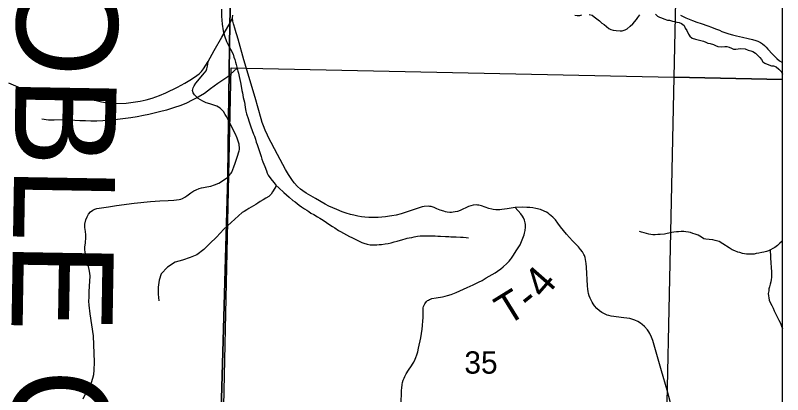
# Model space of a CAD drawing. Extents: x 0 to 191, y 0 to 55.
# Drawn here: x 149.356 to 150.075, y 24.259 to 24.615 of the extents above; entities that cross this region are included whole.
import ezdxf

# ---------------------------------------------------------------- set-up
doc = ezdxf.new("R2010")
doc.units = 0
for name, color, linetype in [('GM_X_Corporation', 7, 'Continuous'), ('GM_X_County_Text', 7, 'Continuous'), ('GM_X_Minor_River', 7, 'Continuous'), ('GM_X_Section_Text', 7, 'Continuous'), ('GM_X_State_Route', 7, 'Continuous'), ('GM_X_Township_Road', 7, 'Continuous'), ('GM_X_Township_Road_Text', 7, 'Continuous')]:
    doc.layers.add(name, color=color, linetype=linetype)

msp = doc.modelspace()

# ---------------------------------------------------------------- linework, layer by layer
at = {"layer": 'GM_X_Corporation'}
for points in [[(150.07549, 22.0195), (150.07549, 25.41761), (149.5758, 25.41761), (149.56443, 24.97656), (149.56439, 24.97481), (149.56403, 24.95266), (149.5632, 24.9013), (149.56492, 24.82957), (149.56382, 24.82501), (149.56277, 24.77497), (149.55762, 24.60839), (149.55619, 24.51706), (149.55552, 24.46365), (149.54392, 24.0583), (149.54051, 23.67987), (149.53701, 23.54415), (149.53125, 23.09862), (149.52575, 22.26208), (149.5224, 22.02486), (149.6695, 22.02341), (149.9211, 22.0226)], [(150.07549, 22.0195), (150.07549, 24.96967), (149.8571, 24.97337), (149.81101, 24.97388), (149.63635, 24.97567), (149.5815, 24.97623), (149.56443, 24.97656), (149.56439, 24.97481), (149.56403, 24.95266), (149.5632, 24.9013), (149.56492, 24.82957), (149.56382, 24.82501), (149.56277, 24.77497), (149.55762, 24.60839), (149.55619, 24.51706), (149.55552, 24.46365), (149.54392, 24.0583), (149.54051, 23.67987), (149.53701, 23.54415), (149.53125, 23.09862), (149.52575, 22.26208), (149.5224, 22.02486), (149.6695, 22.02341), (149.9211, 22.0226)], [(150.07549, 24.55517), (150.07549, 24.9704), (149.9827, 24.97197), (149.97338, 24.55724)], [(149.97338, 24.55724), (149.96259, 24.04812), (149.54792, 24.06124), (149.55864, 24.56616)], [(150.07549, 24.04735), (150.07549, 24.55517), (149.97338, 24.55724), (149.96259, 24.04812)]]:
    msp.add_lwpolyline(points, close=True, dxfattribs=at)
for points in [[(149.53125, 23.09862), (149.53701, 23.54415), (149.54051, 23.67987), (149.54392, 24.0583), (149.55552, 24.46365), (149.55619, 24.51706), (149.55762, 24.60839), (149.56277, 24.77497), (149.56382, 24.82501), (149.56492, 24.82957), (149.5632, 24.9013), (149.52108, 24.90171), (149.41066, 24.90327), (149.37935, 24.90341), (149.33711, 24.90479), (149.30463, 24.90606), (149.14623, 24.90673), (148.74489, 24.91553), (148.28203, 24.9234), (148.05398, 24.9263)], [(148.05398, 24.9263), (148.28203, 24.9234), (148.74489, 24.91553), (149.14623, 24.90673), (149.30463, 24.90606), (149.33711, 24.90479), (149.37935, 24.90341), (149.41066, 24.90327), (149.52108, 24.90171), (149.5632, 24.9013), (149.56492, 24.82957), (149.56382, 24.82501), (149.56277, 24.77497), (149.55762, 24.60839), (149.55619, 24.51706), (149.55552, 24.46365), (149.54392, 24.0583), (149.54051, 23.67987), (149.53701, 23.54415), (149.53125, 23.09862)]]:
    msp.add_lwpolyline(points, dxfattribs=at)
at = {"layer": 'GM_X_Minor_River'}
for points in [[(149.5496, 24.6212), (149.54969, 24.61437), (149.55016, 24.60716), (149.55119, 24.60091), (149.55238, 24.596), (149.55434, 24.59071), (149.55525, 24.58881)], [(149.88089, 24.61558), (149.88298, 24.61524), (149.88544, 24.61528), (149.88732, 24.61569)], [(149.89432, 24.61601), (149.89698, 24.6153), (149.89889, 24.614), (149.90139, 24.61196), (149.90388, 24.6101), (149.906, 24.60805), (149.9081, 24.60676), (149.91041, 24.60491), (149.91253, 24.60286), (149.91462, 24.60195), (149.91671, 24.60141), (149.91937, 24.60108), (149.92335, 24.60077), (149.92524, 24.6008), (149.92806, 24.60161), (149.92993, 24.60278), (149.93273, 24.60511), (149.93496, 24.60743), (149.93848, 24.61147), (149.93977, 24.61339), (149.94163, 24.6157)], [(149.95637, 24.61653), (149.9581, 24.61466), (149.96002, 24.61356), (149.96192, 24.61283), (149.96402, 24.61192), (149.96744, 24.61084), (149.96953, 24.61069), (149.97219, 24.60998), (149.97409, 24.60944), (149.97637, 24.60891), (149.97846, 24.60857), (149.98055, 24.60766), (149.98305, 24.60562), (149.98423, 24.60336), (149.98578, 24.60092), (149.98735, 24.59753), (149.98852, 24.59566), (149.99083, 24.5938), (149.99387, 24.5929), (150.00128, 24.59095), (150.00338, 24.59004), (150.00548, 24.58931), (150.00756, 24.58897), (150.01061, 24.58808), (150.01271, 24.58697), (150.01461, 24.58606), (150.01859, 24.58575), (150.02142, 24.58618), (150.02332, 24.58621), (150.02522, 24.58549), (150.02751, 24.58458), (150.02942, 24.58366), (150.03169, 24.5837), (150.03603, 24.58416), (150.04039, 24.58386), (150.04324, 24.58277), (150.04572, 24.58186), (150.04762, 24.58133), (150.04992, 24.57966), (150.05185, 24.5778)], [(149.55525, 24.58881), (149.56047, 24.57883), (149.56127, 24.57619), (149.56226, 24.57374), (149.56287, 24.57148), (149.56348, 24.56902), (149.5651, 24.56298), (149.56551, 24.5609), (149.56633, 24.55787), (149.56694, 24.55504), (149.56737, 24.55239), (149.56819, 24.54899), (149.56883, 24.54482), (149.56925, 24.54255), (149.57008, 24.5382), (149.57069, 24.53594), (149.5711, 24.53386), (149.57152, 24.53159), (149.57195, 24.52894), (149.57258, 24.52534), (149.57319, 24.52289), (149.57459, 24.51855), (149.5752, 24.51628), (149.5764, 24.5127), (149.57719, 24.51081), (149.57839, 24.50723), (149.57958, 24.50383), (149.58056, 24.50195), (149.58156, 24.49912), (149.58218, 24.49629), (149.58316, 24.49422), (149.58416, 24.49139), (149.58536, 24.48742), (149.58636, 24.48478), (149.58696, 24.4829), (149.58757, 24.48044), (149.58837, 24.47799), (149.58935, 24.47573), (149.59015, 24.47346), (149.59174, 24.46932), (149.59234, 24.46724), (149.59351, 24.46536), (149.59507, 24.46311), (149.5972, 24.4603), (149.59913, 24.45806), (149.60068, 24.456), (149.60337, 24.45358), (149.60799, 24.44911), (149.61049, 24.44687), (149.61318, 24.44464), (149.61645, 24.44167), (149.61856, 24.44018), (149.62239, 24.43722), (149.62469, 24.43574), (149.62756, 24.4337), (149.62948, 24.43241), (149.63139, 24.43111), (149.6335, 24.42982), (149.63617, 24.42835), (149.63962, 24.42632), (149.64172, 24.42503), (149.64497, 24.423), (149.65129, 24.41875), (149.65359, 24.41708), (149.65588, 24.41579), (149.65933, 24.41338), (149.66124, 24.41247), (149.66411, 24.41081), (149.66678, 24.40953), (149.66946, 24.40787), (149.67174, 24.40696), (149.67499, 24.40531), (149.67804, 24.40385), (149.68129, 24.4022), (149.68319, 24.40147), (149.68624, 24.40057), (149.68908, 24.40006), (149.69193, 24.39992), (149.69514, 24.39997), (149.69741, 24.4002), (149.69968, 24.40024), (149.70288, 24.40087), (149.70571, 24.4013), (149.70854, 24.40192), (149.71136, 24.40273), (149.71419, 24.40335), (149.71946, 24.40496), (149.72171, 24.40576), (149.7236, 24.40617), (149.72567, 24.40658), (149.72794, 24.407), (149.7302, 24.40761), (149.7334, 24.40824), (149.73586, 24.40847), (149.74191, 24.40858), (149.7438, 24.40842), (149.74778, 24.40849), (149.74986, 24.40834), (149.75251, 24.4082), (149.75497, 24.40824), (149.75971, 24.40794)], [(150.05185, 24.5778), (150.05415, 24.57575), (150.05551, 24.57388), (150.05687, 24.57181), (150.05879, 24.57033), (150.0626, 24.56888), (150.06489, 24.56797), (150.06697, 24.56782), (150.06944, 24.56691), (150.07194, 24.56468), (150.07425, 24.56244), (150.07549, 24.56008)], [(149.5546, 24.55694), (149.56439, 24.56564)], [(149.5546, 24.55694), (149.54614, 24.55133), (149.5394, 24.5465), (149.53378, 24.54206), (149.52796, 24.53838), (149.52214, 24.53565), (149.51688, 24.53293), (149.51161, 24.53059), (149.50464, 24.5286), (149.49805, 24.52643), (149.49145, 24.52483), (149.48655, 24.52344), (149.48146, 24.52224), (149.47656, 24.52123), (149.47052, 24.52001), (149.46467, 24.51899), (149.45976, 24.51836), (149.45485, 24.51792), (149.44975, 24.51728), (149.44427, 24.51665), (149.43842, 24.51619), (149.43294, 24.51594), (149.42726, 24.51586), (149.42215, 24.51618), (149.41705, 24.5163), (149.41212, 24.51662), (149.40569, 24.51711), (149.39283, 24.51695), (149.38753, 24.51707), (149.38147, 24.51794)], [(149.60106, 24.45566), (149.59758, 24.44968), (149.5961, 24.44757), (149.59387, 24.44525), (149.59125, 24.44369), (149.58863, 24.44231), (149.58601, 24.44056), (149.58376, 24.43919), (149.5817, 24.43783), (149.57515, 24.43411), (149.57328, 24.43294), (149.57104, 24.43119), (149.56916, 24.43021), (149.55171, 24.41459)], [(149.55171, 24.41459), (149.54496, 24.40709), (149.53879, 24.40132), (149.53301, 24.39555), (149.52645, 24.39053), (149.52024, 24.38799), (149.51328, 24.38562), (149.50611, 24.38383), (149.49898, 24.37918), (149.4932, 24.37285), (149.4912, 24.36675), (149.49034, 24.36028), (149.49042, 24.35383), (149.49107, 24.34739)], [(150.07549, 24.40367), (150.07461, 24.40326), (150.07275, 24.40152), (150.07052, 24.39939), (150.06809, 24.39764), (150.0621, 24.39431), (150.06021, 24.39371), (150.05777, 24.39309), (150.05588, 24.39287), (150.05324, 24.39225), (150.05079, 24.39183), (150.04872, 24.39123), (150.0438, 24.39114), (150.04153, 24.39129), (150.03792, 24.39179), (150.03545, 24.3927), (150.03336, 24.39323), (150.03069, 24.39451), (150.02821, 24.39542), (150.02534, 24.39726), (150.01941, 24.40095), (150.01597, 24.40298), (150.01235, 24.40405), (150.01007, 24.40458), (150.00666, 24.4049), (150.00363, 24.40542), (150.00173, 24.40576), (149.99944, 24.40705), (149.99618, 24.40908), (149.99352, 24.40998), (149.99143, 24.41052), (149.98914, 24.41142), (149.98724, 24.41196), (149.98477, 24.4123), (149.98288, 24.41245), (149.98042, 24.41241), (149.97797, 24.41218), (149.97607, 24.41214), (149.97362, 24.41191), (149.97173, 24.4115), (149.96721, 24.41066), (149.96476, 24.41004), (149.96079, 24.4096), (149.95852, 24.40955), (149.95607, 24.40932), (149.9538, 24.40947), (149.9519, 24.40963), (149.95, 24.40997), (149.94563, 24.41122), (149.94335, 24.41175), (149.94126, 24.41247)], [(149.75971, 24.40794), (149.76255, 24.4078), (149.76463, 24.40765), (149.76766, 24.40751), (149.76955, 24.40755), (149.77372, 24.40724), (149.77618, 24.4071), (149.77883, 24.40676), (149.78111, 24.40661)], [(150.0637, 24.3952), (150.06439, 24.38221), (150.06462, 24.37974), (150.06485, 24.37766), (150.06489, 24.37557), (150.06511, 24.37349), (150.06515, 24.37159), (150.06499, 24.3695), (150.06465, 24.3676), (150.06431, 24.36532), (150.06378, 24.36322), (150.06326, 24.36074), (150.06254, 24.35883), (150.06238, 24.35693), (150.06205, 24.35446), (150.06228, 24.35219), (150.0625, 24.3503), (150.06292, 24.34803), (150.0641, 24.34539), (150.06527, 24.34313), (150.06645, 24.34069), (150.06763, 24.33805), (150.06881, 24.33561), (150.06979, 24.33373), (150.07097, 24.33128), (150.07195, 24.3294), (150.07351, 24.32658), (150.07411, 24.3247), (150.07549, 24.32114)]]:
    msp.add_lwpolyline(points, dxfattribs=at)
at = {"layer": 'GM_X_State_Route'}
for points in [[(149.55772, 24.60812), (149.55913, 24.61101), (149.55983, 24.61298), (149.56044, 24.61557)], [(149.97048, 24.25175), (149.96716, 24.26366), (149.96195, 24.2819), (149.95513, 24.30574), (149.95377, 24.31023), (149.95253, 24.31348), (149.95102, 24.31672), (149.95, 24.31839), (149.94869, 24.32024), (149.9461, 24.32331), (149.94389, 24.32524), (149.9423, 24.32642), (149.93974, 24.328), (149.93708, 24.32926), (149.9341, 24.33029), (149.93214, 24.33074), (149.92658, 24.33162), (149.91484, 24.33308), (149.91268, 24.33356), (149.9111, 24.33406), (149.90859, 24.33511), (149.90601, 24.33654), (149.90401, 24.33793), (149.90129, 24.34027), (149.89919, 24.34276), (149.89782, 24.34467), (149.89693, 24.34616), (149.896, 24.34797), (149.89518, 24.34983), (149.89432, 24.3522), (149.89368, 24.35437), (149.89327, 24.3561), (149.89288, 24.35829), (149.89252, 24.36139), (149.89158, 24.37915), (149.89124, 24.38248), (149.89071, 24.38639), (149.89029, 24.38819), (149.88969, 24.38984), (149.88914, 24.39102), (149.88851, 24.39219), (149.88778, 24.39332), (149.88616, 24.3955), (149.8841, 24.39802), (149.87871, 24.40381), (149.87309, 24.41013), (149.86741, 24.41695), (149.86471, 24.42042), (149.86255, 24.4234), (149.86016, 24.426), (149.85715, 24.42852), (149.85566, 24.42958), (149.85407, 24.43059), (149.85214, 24.43167), (149.84866, 24.43302), (149.8443, 24.43403), (149.84128, 24.43456), (149.83863, 24.43491), (149.83593, 24.43516), (149.83212, 24.43535), (149.82492, 24.43497), (149.81734, 24.43378), (149.81247, 24.43302), (149.81052, 24.43282), (149.80922, 24.43277), (149.8066, 24.43283), (149.80423, 24.4331), (149.8029, 24.43333), (149.80028, 24.43398), (149.79323, 24.43652), (149.79082, 24.43713), (149.78941, 24.43731), (149.78842, 24.43737), (149.78538, 24.43716), (149.78344, 24.43673), (149.78117, 24.43583), (149.77332, 24.43236), (149.7707, 24.43142), (149.76852, 24.43089), (149.76685, 24.43062), (149.76517, 24.43047), (149.76349, 24.43044), (149.76108, 24.43072), (149.7596, 24.43104), (149.75785, 24.43151), (149.75467, 24.43263), (149.75159, 24.43385), (149.74905, 24.43495), (149.74706, 24.43562), (149.74604, 24.43586), (149.74449, 24.43611), (149.74326, 24.43621), (149.73971, 24.436), (149.73772, 24.43556), (149.7227, 24.4305), (149.72083, 24.42995), (149.71805, 24.42912), (149.71334, 24.42797), (149.7094, 24.4272), (149.70698, 24.4268), (149.70333, 24.42632), (149.69656, 24.42573), (149.69243, 24.42559), (149.68767, 24.4257), (149.68405, 24.42596), (149.68095, 24.42633), (149.67757, 24.4269), (149.6738, 24.42772), (149.67041, 24.4286), (149.66654, 24.42975), (149.66277, 24.43103), (149.65768, 24.43302), (149.65396, 24.43462), (149.65031, 24.43636), (149.64675, 24.43824), (149.63772, 24.4434), (149.62904, 24.44846), (149.62573, 24.45067), (149.62373, 24.45225), (149.62086, 24.45481), (149.61785, 24.45821), (149.61549, 24.46139), (149.61233, 24.46603), (149.60965, 24.4707), (149.60211, 24.48485), (149.59348, 24.50134), (149.59201, 24.50438), (149.59099, 24.50666), (149.58957, 24.51011), (149.58793, 24.51466), (149.58684, 24.51811), (149.58112, 24.53835), (149.57071, 24.5735), (149.56525, 24.5929), (149.56238, 24.60206), (149.56233, 24.60222), (149.56098, 24.6074), (149.56035, 24.60996), (149.55983, 24.61298)], [(149.35016, 24.55206), (149.36116, 24.54718), (149.36641, 24.54512), (149.3717, 24.54327), (149.37756, 24.54203), (149.38697, 24.5409), (149.40312, 24.53936), (149.41762, 24.53792), (149.42441, 24.53705), (149.43089, 24.53566), (149.43726, 24.53422), (149.44251, 24.53309), (149.44775, 24.53247), (149.46045, 24.53293), (149.47331, 24.53484), (149.47902, 24.53607), (149.48462, 24.53772), (149.49151, 24.54018), (149.49758, 24.54265), (149.50848, 24.54805), (149.51517, 24.5516), (149.52154, 24.55535), (149.52648, 24.5588), (149.52874, 24.56055), (149.53085, 24.56271), (149.53285, 24.56512), (149.53728, 24.57196), (149.54288, 24.58245), (149.54998, 24.59495), (149.55772, 24.60812)]]:
    msp.add_lwpolyline(points, dxfattribs=at)
at = {"layer": 'GM_X_Township_Road'}
for points in [[(149.97963, 24.61532), (149.98467, 24.61301), (149.99086, 24.61046), (149.99521, 24.6088), (149.99914, 24.60755), (150.00541, 24.60544), (150.0087, 24.60423), (150.01259, 24.60274), (150.01625, 24.60126), (150.0186, 24.60025), (150.02124, 24.59927), (150.02517, 24.59798), (150.02859, 24.59696), (150.0322, 24.59608), (150.03784, 24.59474), (150.04311, 24.59363), (150.04736, 24.59262), (150.05037, 24.59178), (150.05236, 24.591), (150.05472, 24.58979), (150.05675, 24.58846), (150.05837, 24.58697), (150.05994, 24.58535), (150.0617, 24.58369), (150.06586, 24.57902), (150.06808, 24.57657), (150.07012, 24.57468), (150.07261, 24.57273), (150.0746, 24.57125), (150.07549, 24.57062)], [(149.55629, 24.51679), (149.55426, 24.52032), (149.55308, 24.52241), (149.55151, 24.525), (149.55003, 24.52677), (149.54849, 24.52822), (149.54698, 24.52927), (149.54528, 24.53005), (149.53872, 24.53212), (149.53544, 24.53333), (149.53216, 24.53477), (149.5301, 24.53592), (149.5279, 24.5373), (149.5261, 24.53881), (149.52436, 24.54068), (149.52315, 24.54274), (149.52262, 24.54484), (149.52282, 24.54595), (149.52315, 24.5473), (149.5241, 24.54923), (149.52574, 24.55156), (149.52905, 24.55587), (149.53193, 24.55911), (149.53388, 24.56137), (149.53517, 24.56327), (149.53589, 24.56517), (149.5365, 24.56759), (149.53728, 24.57196)], [(149.55563, 24.46338), (149.55636, 24.46415), (149.55793, 24.46618), (149.55861, 24.46722), (149.5592, 24.46823), (149.56132, 24.47331), (149.56258, 24.47657), (149.56434, 24.48213), (149.56607, 24.48806), (149.5664, 24.48956), (149.56649, 24.49046), (149.56623, 24.49438), (149.56561, 24.49643), (149.5642, 24.50011), (149.5627, 24.50366), (149.56136, 24.50655), (149.55932, 24.51062), (149.55629, 24.51679)], [(149.4201, 24.25557), (149.42182, 24.25966), (149.42484, 24.26533), (149.42629, 24.2677), (149.42782, 24.27076), (149.42921, 24.27504), (149.42991, 24.2782), (149.43042, 24.28243), (149.43065, 24.28986), (149.42958, 24.31459), (149.42675, 24.33527), (149.42568, 24.3434), (149.42545, 24.34707), (149.42554, 24.35102), (149.42573, 24.35627), (149.42629, 24.36589), (149.42656, 24.37045), (149.42629, 24.37337), (149.42582, 24.37672), (149.42252, 24.38987), (149.42178, 24.39317), (149.42155, 24.39554), (149.42168, 24.398), (149.42234, 24.40156), (149.42259, 24.40709), (149.4225, 24.40939), (149.42215, 24.41257), (149.42161, 24.41618), (149.42166, 24.41924), (149.42264, 24.42356), (149.42366, 24.42614), (149.42431, 24.42751), (149.42512, 24.42891), (149.42691, 24.43105), (149.42905, 24.43267), (149.43096, 24.43358), (149.433, 24.43416), (149.44378, 24.43579), (149.45126, 24.43695), (149.46783, 24.43909), (149.483, 24.44067), (149.49183, 24.44125), (149.49971, 24.44164), (149.50492, 24.44192), (149.51003, 24.44246), (149.51147, 24.44287), (149.51298, 24.44341), (149.51535, 24.44471), (149.51712, 24.44587), (149.52102, 24.4488), (149.52374, 24.4505), (149.52581, 24.45168), (149.52862, 24.45293), (149.53078, 24.45356), (149.53287, 24.45393), (149.53591, 24.45438), (149.53958, 24.4551), (149.54314, 24.45623), (149.54707, 24.45798), (149.55074, 24.46004), (149.55563, 24.46338)], [(149.71804, 24.24999), (149.71825, 24.26354), (149.71849, 24.26568), (149.71903, 24.26909), (149.71942, 24.27075), (149.72005, 24.27304), (149.72073, 24.27499), (149.72146, 24.27656), (149.7228, 24.27912), (149.72486, 24.28229), (149.72776, 24.28654), (149.72857, 24.28795), (149.7298, 24.29006), (149.73104, 24.2926), (149.73181, 24.29439), (149.73278, 24.29695), (149.73362, 24.29962), (149.73437, 24.30293), (149.73633, 24.31279), (149.73778, 24.32087), (149.73813, 24.32432), (149.73844, 24.32871), (149.73854, 24.33163), (149.73871, 24.34084), (149.73899, 24.34201), (149.73944, 24.34327), (149.74016, 24.34465), (149.74165, 24.34671), (149.74271, 24.34766), (149.74369, 24.3482), (149.7447, 24.34876), (149.74555, 24.34913), (149.74673, 24.3495), (149.7507, 24.35029), (149.75673, 24.35116), (149.75911, 24.35173), (149.76145, 24.35238), (149.7648, 24.35348), (149.7695, 24.35536), (149.77998, 24.35992), (149.78558, 24.36248), (149.79038, 24.36486), (149.79379, 24.36665), (149.7978, 24.36895), (149.80596, 24.37388), (149.80831, 24.37543), (149.81133, 24.37756), (149.81349, 24.37927), (149.81711, 24.3825), (149.81924, 24.3848), (149.82032, 24.38611), (149.82148, 24.38762), (149.82336, 24.39026), (149.82585, 24.39421), (149.82938, 24.4001), (149.8309, 24.40305), (149.83216, 24.40618), (149.83318, 24.4094), (149.8336, 24.41103), (149.8341, 24.41342), (149.83455, 24.4166), (149.83463, 24.41768), (149.83453, 24.4192), (149.83435, 24.42076), (149.83405, 24.42201), (149.83373, 24.42306), (149.83277, 24.42524), (149.83177, 24.42685), (149.83005, 24.4291), (149.82492, 24.43497)]]:
    msp.add_lwpolyline(points, dxfattribs=at)

# ---------------------------------------------------------------- texts
at = {"layer": 'GM_X_County_Text'}
msp.add_text('NOBLE COUNTY', height=0.094697, rotation=269.02137, dxfattribs=at).set_placement((149.3601, 24.74846))
at = {"layer": 'GM_X_Section_Text'}
msp.add_text('35', height=0.020928, rotation=0.00001, dxfattribs=at).set_placement((149.77724, 24.27915))
at = {"layer": 'GM_X_Township_Road_Text'}
for s, rotation, p in [('4', 48.78382, (149.85153, 24.34815)), ('T', 31.73328, (149.81738, 24.32369)), ('-', 39.03299, (149.83867, 24.33715))]:
    msp.add_text(s, height=0.02841, rotation=rotation, dxfattribs=at).set_placement(p)

doc.saveas('drawing.dxf')
